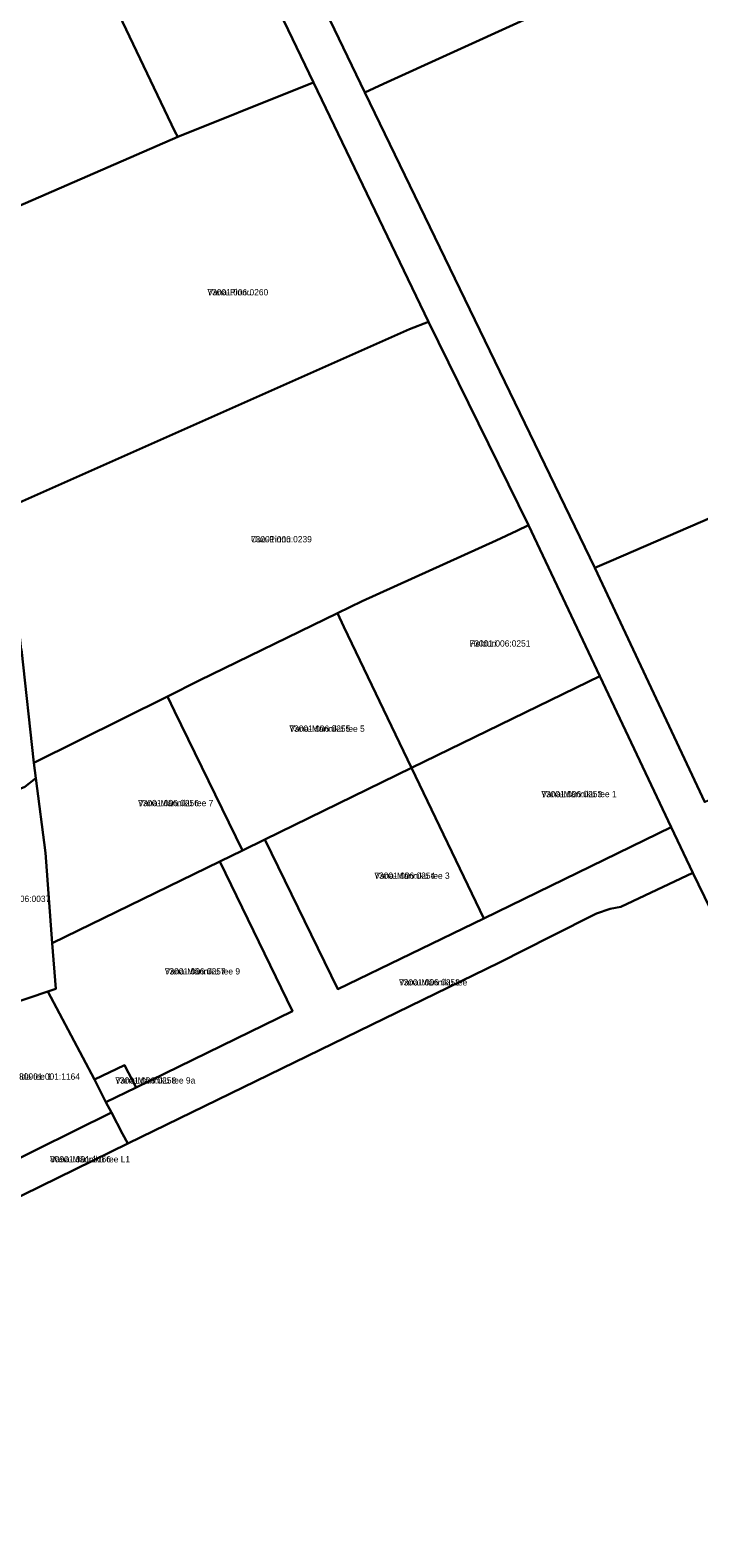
# Model space of a CAD drawing. Extents: x 524000 to 564260, y 6469338 to 6496391.
# Drawn here: x 535504.2 to 535663.6, y 6479557.1 to 6479916.4 of the extents above; entities that cross this region are included whole.
import ezdxf

# ---------------------------------------------------------------- set-up
doc = ezdxf.new("R2010")
doc.units = 0
for name, color, linetype in [('L_AADRESS', 7, 'Continuous'), ('PIIR', 7, 'Continuous'), ('TUNNUS', 7, 'Continuous')]:
    doc.layers.add(name, color=color, linetype=linetype)

msp = doc.modelspace()

# ---------------------------------------------------------------- linework, layer by layer
at = {"layer": 'PIIR'}
for points in [[(535767.61, 6480315.84), (535768.78, 6480316.4), (535791.79, 6480268.38), (535981.65, 6479875.39), (535668.93, 6479734.13), (535665.09, 6479732.4), (535638.83, 6479788.25), (535642.73, 6479789.94), (535859.21, 6479883.52), (535800.31, 6479999.98), (535588.43, 6479903.56), (535583.96, 6479901.52), (535471.58, 6480134.69), (535460.54, 6480156.22), (535454.79, 6480165.72), (535457.99, 6480167.25), (535639.28, 6480254.17)], [(535638.83, 6479788.25), (535583.96, 6479901.52), (535588.43, 6479903.56), (535800.31, 6479999.98), (535859.21, 6479883.52), (535642.73, 6479789.94)], [(535493.99, 6479837.85), (535494.75, 6479839.93), (535497.02, 6479854.9), (535495.04, 6479857.87), (535492.82, 6479861.76), (535488.73, 6479868.98), (535491.3, 6479870.09), (535539.38, 6479890.92), (535567.95, 6479902.37), (535571.76, 6479903.9), (535599.19, 6479846.84), (535594.64, 6479845.15), (535500.96, 6479803.53), (535498.49, 6479802.43), (535497.98, 6479807.15), (535497.94, 6479807.45), (535497.1, 6479813.96)], [(535500.96, 6479803.53), (535594.64, 6479845.15), (535599.19, 6479846.84), (535623.03, 6479798.4), (535620.21, 6479797.07), (535615.3, 6479794.75), (535583.32, 6479780.29), (535577.5, 6479777.45), (535544.52, 6479761.38), (535536.91, 6479757.58), (535505.05, 6479741.79), (535502.13, 6479768.82), (535498.49, 6479802.43)], [(535623.03, 6479798.4), (535640.02, 6479762.46), (535637.26, 6479761.12), (535595.12, 6479740.59), (535578.99, 6479774.19), (535577.5, 6479777.45), (535583.32, 6479780.29), (535615.3, 6479794.75), (535620.21, 6479797.07)], [(535577.5, 6479777.45), (535578.99, 6479774.19), (535595.12, 6479740.59), (535560.17, 6479723.55), (535554.78, 6479720.92), (535538.6, 6479754.12), (535536.91, 6479757.58), (535544.52, 6479761.38)], [(535484.14, 6479728.39), (535475.87, 6479747.23), (535472.27, 6479756.85), (535484.48, 6479762.12), (535500.15, 6479768.07), (535502.13, 6479768.82), (535505.05, 6479741.79), (535505.52, 6479738.15), (535502.93, 6479736.11)], [(535640.02, 6479762.46), (535657.05, 6479726.45), (535612.34, 6479704.73), (535595.12, 6479740.59), (535637.26, 6479761.12)], [(535536.91, 6479757.58), (535538.6, 6479754.12), (535554.78, 6479720.92), (535549.38, 6479718.3), (535509.47, 6479698.85), (535507.83, 6479720.37), (535505.52, 6479738.15), (535505.05, 6479741.79)], [(535595.12, 6479740.59), (535612.34, 6479704.73), (535577.57, 6479687.84), (535560.17, 6479723.55)], [(535484.14, 6479728.39), (535502.93, 6479736.11), (535505.52, 6479738.15), (535507.83, 6479720.37), (535509.47, 6479698.85), (535510.31, 6479687.98), (535508.42, 6479687.34), (535495.17, 6479682.86), (535480.64, 6479720.89), (535478.66, 6479726.09)], [(535657.05, 6479726.45), (535662.18, 6479715.6), (535645.03, 6479707.51), (535642.49, 6479707.04), (535639.26, 6479705.93), (535628.34, 6479700.45), (535616.07, 6479694.24), (535527.47, 6479651.06), (535526.24, 6479653.42), (535523.61, 6479658.45), (535522.27, 6479660.97), (535529.49, 6479664.44), (535566.78, 6479682.6), (535549.38, 6479718.3), (535554.78, 6479720.92), (535560.17, 6479723.55), (535577.57, 6479687.84), (535612.34, 6479704.73)], [(535549.38, 6479718.3), (535566.78, 6479682.6), (535529.49, 6479664.44), (535526.69, 6479669.79), (535519.5, 6479666.31), (535508.42, 6479687.34), (535510.31, 6479687.98), (535509.47, 6479698.85)], [(535523.61, 6479658.45), (535496.9, 6479645.28), (535494.79, 6479646.71), (535479.51, 6479677.34), (535495.17, 6479682.86), (535508.42, 6479687.34), (535519.5, 6479666.31), (535522.27, 6479660.97)], [(535526.69, 6479669.79), (535529.49, 6479664.44), (535522.27, 6479660.97), (535519.5, 6479666.31)], [(535492.74, 6479637.26), (535490.37, 6479642.06), (535496.9, 6479645.28), (535523.61, 6479658.45), (535526.24, 6479653.42), (535527.47, 6479651.06), (535493.99, 6479634.74)]]:
    msp.add_lwpolyline(points, close=True, dxfattribs=at)
for points in [[(535471.58, 6480134.69), (535583.96, 6479901.52), (535638.83, 6479788.25), (535665.09, 6479732.4)], [(535507.31, 6480037.84), (535571.76, 6479903.9), (535567.95, 6479902.37), (535539.38, 6479890.92), (535538.67, 6479892.25), (535487.18, 6480000)], [(535803, 6479425.99), (535662.18, 6479715.6), (535657.05, 6479726.45), (535640.02, 6479762.46), (535623.03, 6479798.4), (535599.19, 6479846.84), (535571.76, 6479903.9), (535507.31, 6480037.84)], [(535487.18, 6480000), (535538.67, 6479892.25), (535539.38, 6479890.92), (535491.3, 6479870.09)], [(535175.96, 6479483.05), (535239.53, 6479514.01), (535291.23, 6479539.21), (535327.22, 6479556.53), (535330.8, 6479558.19), (535336.64, 6479560.66), (535345.33, 6479564.59), (535347.04, 6479565.36), (535348.03, 6479563.61), (535380.8, 6479579.57), (535413.89, 6479595.7), (535441.64, 6479609.22), (535471.51, 6479623.78), (535493.99, 6479634.74), (535527.47, 6479651.06), (535616.07, 6479694.24), (535628.34, 6479700.45), (535639.26, 6479705.93), (535642.49, 6479707.04), (535645.03, 6479707.51), (535662.18, 6479715.6), (535803, 6479425.99)]]:
    msp.add_lwpolyline(points, dxfattribs=at)

# ---------------------------------------------------------------- texts
at = {"layer": 'L_AADRESS'}
for s, p in [('Vana-Pinnu', (535546.45, 6479853.16)), ('Uue-Pinnu', (535556.85, 6479794.32)), ('Helduri', (535608.97, 6479769.49)), ('Vana-Männiku tee 5', (535566, 6479749.19)), ('Vana-Männiku tee 1', (535626.07, 6479733.6)), ('Vana-Männiku tee 7', (535529.91, 6479731.46)), ('Vana-Männiku tee 3', (535586.26, 6479714.16)), ('Vana-Männiku tee 9', (535536.28, 6479691.37)), ('Vana-Männiku tee', (535592.13, 6479688.75)), ('Ida tee 1', (535501.56, 6479666.3)), ('Vana-Männiku tee 9a', (535524.49, 6479665.38)), ('Vana-Männiku tee L1', (535508.94, 6479646.59))]:
    msp.add_text(s, height=1.5, dxfattribs=at).set_placement(p)
at = {"layer": 'TUNNUS'}
for s, p in [('73001:006:0260', (535546.45, 6479853.16)), ('73001:006:0239', (535556.85, 6479794.32)), ('73001:006:0251', (535608.97, 6479769.49)), ('73001:006:0255', (535566, 6479749.19)), ('73001:006:0253', (535626.07, 6479733.6)), ('73001:006:0256', (535529.91, 6479731.46)), ('73001:006:0254', (535586.26, 6479714.16)), ('73001:006:0037', (535494.48, 6479708.65)), ('73001:006:0257', (535536.28, 6479691.37)), ('73001:006:0252', (535592.13, 6479688.75)), ('80901:001:1164', (535501.56, 6479666.3)), ('73001:006:0258', (535524.49, 6479665.38)), ('80901:001:1166', (535508.94, 6479646.59))]:
    msp.add_text(s, height=1.5, dxfattribs=at).set_placement(p)

doc.saveas('drawing.dxf')
